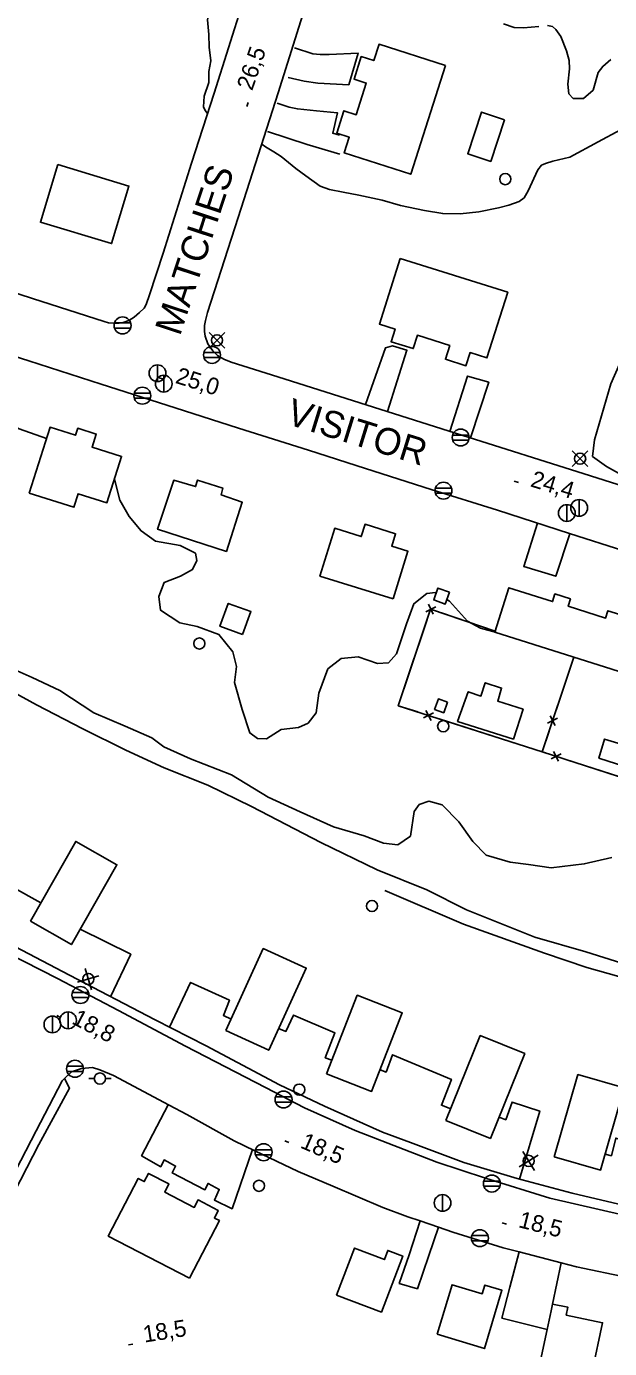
# Model space of a CAD drawing. Extents: x 646142 to 649934, y 5874075 to 5876351.
# Drawn here: x 647279.9 to 647384.4, y 5875071.6 to 5875308.6 of the extents above; entities that cross this region are included whole.
import ezdxf

# ---------------------------------------------------------------- set-up
doc = ezdxf.new("R2010")
doc.units = 0
for name, color, linetype in [('Niveau 1', 7, 'Continuous'), ('Niveau 15', 7, 'Continuous'), ('Niveau 19', 7, 'Continuous'), ('Niveau 2', 7, 'Continuous'), ('Niveau 21', 7, 'Continuous'), ('Niveau 22', 7, 'Continuous'), ('Niveau 3', 7, 'Continuous'), ('Niveau 31', 7, 'Continuous'), ('Niveau 36', 7, 'Continuous'), ('Niveau 37', 7, 'Continuous'), ('Niveau 4', 7, 'Continuous')]:
    doc.layers.add(name, color=color, linetype=linetype)

msp = doc.modelspace()

# ---------------------------------------------------------------- linework, layer by layer
at = {"layer": 'Niveau 1'}
msp.add_lwpolyline([(647277.43, 5875189.34), (647281.7, 5875187.04), (647290, 5875182.69), (647297.72, 5875178.86), (647304.55, 5875175.74), (647312.37, 5875172.61), (647320.2, 5875168.79), (647326.41, 5875165.55), (647332.62, 5875162.36), (647342.69, 5875157.41), (647351.59, 5875153.83), (647358.75, 5875150.29), (647370.94, 5875145.39), (647380.08, 5875142.75), (647386.57, 5875140.69)], dxfattribs=at)
at = {"layer": 'Niveau 19'}
for points in [[(647327.93, 5875304.79), (647331.17, 5875303.75), (647332.48, 5875303.62), (647334.1, 5875303.58), (647339.29, 5875303.85), (647337.64, 5875298.18), (647332.06, 5875298.48), (647329.65, 5875298.84), (647326.78, 5875299.48)], [(647324.81, 5875294.9), (647326.93, 5875294.18), (647328.44, 5875293.86), (647331.87, 5875293.49), (647335.62, 5875293.14), (647334.75, 5875289.48), (647335.95, 5875289.16)], [(647336.05, 5875285.72), (647330.17, 5875287.46), (647323.07, 5875289.82)], [(647344.56, 5875239.6), (647348.04, 5875250.59), (647345.45, 5875251.38), (647344.24, 5875251.02), (647340.62, 5875240.85)], [(647359.45, 5875234.86), (647362.7, 5875244.86), (647358.88, 5875245.96), (647355.75, 5875236.03)], [(647371.46, 5875219.58), (647368.99, 5875211.82), (647374.71, 5875210.08), (647377.21, 5875217.7)], [(647272.44, 5875157.09), (647282.46, 5875151.51)], [(647289.51, 5875146.77), (647298.57, 5875142.3), (647294.97, 5875134.67)], [(647305.49, 5875129.22), (647309.3, 5875137.25), (647316.25, 5875134.05), (647315.18, 5875131.33), (647316.54, 5875130.68)], [(647325.06, 5875128.96), (647326.37, 5875128.46), (647327.71, 5875131.4), (647335.14, 5875128.21), (647333.43, 5875123.73), (647334.58, 5875123.28)], [(647343.23, 5875121.58), (647344.33, 5875121.16), (647345.46, 5875124.27), (647356.02, 5875119.85), (647354.23, 5875115.22), (647355.89, 5875114.59)], [(647320.36, 5875107.29), (647316.72, 5875096.67), (647313.56, 5875098.23), (647314.42, 5875100.15), (647312.43, 5875101.2), (647311.87, 5875100.08), (647306, 5875103.1), (647306.6, 5875104.32), (647304.55, 5875105.42), (647303.95, 5875104.2), (647300.51, 5875106.16), (647305.3, 5875115.31)], [(647364.56, 5875113.09), (647365.77, 5875112.63), (647366.89, 5875115.8), (647371.85, 5875114.18), (647368.2, 5875101.98)], [(647383.55, 5875106.43), (647384.69, 5875106.16), (647385.47, 5875109.33), (647394.66, 5875106.51), (647393.94, 5875103.15), (647395.18, 5875102.88)], [(647350.42, 5875094.48), (647348.48, 5875088.41), (647346.68, 5875083.28), (647349.92, 5875082.33), (647351.98, 5875088.29), (647353.68, 5875093.36)], [(647368.17, 5875088.92), (647366.48, 5875082.64), (647365.08, 5875077.08), (647373.2, 5875075.04)], [(647374.16, 5875079.59), (647375.67, 5875086.96)]]:
    msp.add_lwpolyline(points, dxfattribs=at)
at = {"layer": 'Niveau 2'}
for points in [[(647301.58, 5875325.2), (647303.13, 5875325.08), (647304.61, 5875324.75), (647305.46, 5875324.02), (647307.85, 5875319.94), (647309.22, 5875317.35), (647311.86, 5875315.03), (647312.9, 5875314.75), (647313.31, 5875314.07), (647312.85, 5875312.44), (647312.35, 5875309.84), (647312.58, 5875307.22), (647312.62, 5875304.92), (647312.93, 5875302.46), (647312.59, 5875300.55), (647312.56, 5875298.58), (647311.71, 5875296.13), (647311.62, 5875294.2), (647311.92, 5875293.56), (647312.34, 5875293.04)], [(647371.66, 5875308.65), (647368.95, 5875308.37), (647367.27, 5875308.43), (647365.33, 5875309.1)], [(647379.69, 5875295.73), (647377.85, 5875295.71), (647377.08, 5875296.55), (647376.85, 5875298.29), (647377.2, 5875301.06), (647377.09, 5875302.54), (647376.63, 5875304.27), (647375.64, 5875306.85), (647374.74, 5875308.1), (647374.11, 5875308.61), (647373.23, 5875308.81)], [(647384.57, 5875302.7), (647383.14, 5875301.46), (647382.33, 5875300.35), (647381.43, 5875297.23), (647379.69, 5875295.73)], [(647386.34, 5875290.09), (647382.3, 5875287.95), (647377.22, 5875285.22), (647374.22, 5875284.47), (647372.87, 5875284.05), (647372.18, 5875283.74), (647371.49, 5875282.94), (647369.77, 5875279.16), (647369.04, 5875277.89), (647368.14, 5875277.27), (647366.29, 5875276.59), (647364.46, 5875276.12), (647360.93, 5875275.37), (647357.6, 5875275.03), (647354.47, 5875275.09), (647351.19, 5875275.66), (647346.92, 5875276.56), (647343.64, 5875277.52), (647339.42, 5875278.38), (647336.63, 5875278.91), (647334.18, 5875279.38), (647332.52, 5875280.03), (647329.93, 5875281.87), (647328.16, 5875283.18), (647325.53, 5875285.31), (647324.2, 5875286.13), (647322.71, 5875287.08), (647322.05, 5875287.56)], [(647283.47, 5875234.76), (647278.6, 5875236.51), (647274.73, 5875238.39), (647265.85, 5875242.95), (647259.86, 5875244.67), (647254.34, 5875248.51), (647251.93, 5875251.23), (647246.68, 5875255.27), (647241.61, 5875256.91), (647232.21, 5875259.25), (647228.19, 5875261.29), (647227.09, 5875262.5), (647226.68, 5875263.71), (647227.87, 5875265.1), (647228.22, 5875265.31)], [(647389.08, 5875226.84), (647383.83, 5875229.76), (647381.29, 5875231.56), (647381.63, 5875234.51), (647384.56, 5875244.54), (647387.66, 5875251.62), (647390.8, 5875257.78), (647391.84, 5875261.21), (647394.03, 5875261.79), (647395.44, 5875261.53), (647397.83, 5875257.04), (647398.6, 5875256.01)], [(647353.31, 5875207.07), (647353.17, 5875207.16), (647351.64, 5875206.99), (647349.29, 5875205.15), (647347.98, 5875201.52), (647346.21, 5875196.13), (647344.75, 5875194.55), (647342.75, 5875194.4), (647339.29, 5875195.63), (647336.27, 5875195.31), (647333.87, 5875193.46), (647332.28, 5875189.12), (647331.77, 5875185.58), (647330.34, 5875183.72), (647328.63, 5875182.96), (647325.51, 5875182.58), (647322.91, 5875180.93), (647321.29, 5875180.99), (647319.92, 5875181.99), (647318.53, 5875186.19), (647317.18, 5875191.02), (647317.53, 5875193.86), (647316.87, 5875196.53), (647314.37, 5875199.64), (647310.48, 5875201.06), (647307.37, 5875201.71), (647303.92, 5875203.97), (647303.61, 5875206.46), (647304.57, 5875208.96), (647307.46, 5875210.07), (647309.64, 5875211.27), (647310.4, 5875212.89), (647310.16, 5875214.18), (647307.43, 5875215.55), (647303.03, 5875216.35), (647300.43, 5875218.19), (647298.27, 5875220.77), (647296.6, 5875223.68), (647295.64, 5875227.47)], [(647364.07, 5875199.96), (647361.23, 5875200.74), (647358.92, 5875201.99), (647355.69, 5875205.59), (647355.21, 5875205.89)], [(647278.22, 5875193.09), (647280.93, 5875191.89), (647285.89, 5875189.6), (647291.95, 5875185.6), (647297.55, 5875183.16), (647302.37, 5875181.09), (647304.5, 5875179.48), (647309.26, 5875177.35), (647316.64, 5875174.46), (647323.21, 5875170.46), (647328.94, 5875167.86), (647334.92, 5875165.12), (647340.38, 5875163.52), (647343.85, 5875162.23), (647346.42, 5875161.93), (647348.68, 5875163.48), (647349.34, 5875167.9), (647350.26, 5875169.14), (647351.99, 5875169.72), (647354.36, 5875169.06), (647357.36, 5875166.06), (647359.85, 5875162.49), (647362.22, 5875160.05), (647366.55, 5875158.79), (647369.81, 5875158.39), (647373.9, 5875157.79), (647379.83, 5875158.48), (647384.78, 5875159.63)]]:
    msp.add_lwpolyline(points, dxfattribs=at)
at = {"layer": 'Niveau 21'}
for points in [[(647318.65, 5875312.91), (647313.5, 5875296.68), (647309.47, 5875284.11), (647304.36, 5875268.01), (647301.96, 5875260.5), (647301.32, 5875258.8), (647300.95, 5875258.14), (647300.12, 5875257.33), (647299.2, 5875256.51), (647298.2, 5875255.93), (647297.23, 5875255.54), (647296.47, 5875255.46), (647295.56, 5875255.42), (647294.59, 5875255.51), (647293.79, 5875255.72), (647280.95, 5875259.87), (647268.4, 5875263.92)], [(647392.07, 5875224.57), (647380.96, 5875228.09), (647356.77, 5875235.7), (647342.09, 5875240.39), (647324.94, 5875245.79), (647316.58, 5875248.43), (647315.22, 5875248.97), (647314.09, 5875249.67), (647313.29, 5875250.45), (647312.38, 5875251.75), (647311.91, 5875253.1), (647311.77, 5875253.95), (647311.81, 5875255.01), (647311.95, 5875255.94), (647312.33, 5875257.37), (647317.83, 5875274.38), (647324.99, 5875296.75), (647330.74, 5875315.01)], [(647269.75, 5875252.06), (647280.31, 5875248.67), (647293.25, 5875244.52), (647306.53, 5875240.29)], [(647306.53, 5875240.29), (647317.88, 5875236.63), (647330.39, 5875232.68), (647340.6, 5875229.38), (647352.39, 5875225.59), (647364.25, 5875221.93), (647377.18, 5875217.71), (647386.89, 5875214.65)], [(647158.78, 5875189.64), (647165.19, 5875188.63), (647171.81, 5875187.26), (647180.72, 5875185.09), (647188.7, 5875182.83), (647199.47, 5875179.37), (647210.17, 5875175.45), (647214.02, 5875174.01), (647221.54, 5875170.56), (647230.88, 5875166.26), (647237.58, 5875162.95), (647252, 5875155.29), (647267.38, 5875147.16), (647285.42, 5875137.94), (647296.39, 5875132.22), (647308.36, 5875125.81), (647322.73, 5875118.39), (647329.68, 5875114.76), (647338.75, 5875110.68), (647353.4, 5875105.02), (647362.11, 5875102.16), (647373.66, 5875098.57), (647386.89, 5875095.51)], [(647281.6, 5875110.65), (647286.27, 5875119.63), (647286.71, 5875120.03), (647287.97, 5875121.19), (647289.77, 5875121.82), (647291.72, 5875122.02), (647293.04, 5875121.57), (647295.47, 5875120.55), (647305.43, 5875115.24), (647308.61, 5875113.55), (647317.1, 5875108.86), (647320.81, 5875107.07), (647328.58, 5875103.32), (647334.77, 5875100.7), (647343.76, 5875096.87), (647348.23, 5875095.24), (647350.42, 5875094.48), (647353.68, 5875093.36), (647356.3, 5875092.46), (647365.3, 5875089.66), (647368.17, 5875088.92), (647375.67, 5875086.96), (647378.44, 5875086.24), (647387.58, 5875084.37)], [(647404.42, 5874995.61), (647383.56, 5874999.21), (647359.7, 5875003.67), (647349.49, 5875005.67), (647330.62, 5875009.23), (647326.93, 5875010.02), (647321.05, 5875011.75), (647311.59, 5875015.56), (647297.2, 5875023.14), (647280.31, 5875032.56), (647266.62, 5875040.33), (647257.64, 5875045.21), (647254.67, 5875046.99), (647253.59, 5875048.5), (647252.7, 5875050.38), (647252.15, 5875052.4), (647252.44, 5875054.16), (647253.13, 5875056.53), (647257.52, 5875064.93), (647262.38, 5875074.29), (647269.02, 5875086.82), (647275.09, 5875098.14), (647281.6, 5875110.65)]]:
    msp.add_lwpolyline(points, dxfattribs=at)
at = {"layer": 'Niveau 22'}
for points in [[(647275.39, 5875144.92), (647287.59, 5875138.52), (647302.95, 5875130.51), (647312.08, 5875125.86), (647325.25, 5875118.89), (647333.26, 5875115.04), (647343.65, 5875110.41), (647348.68, 5875108.54), (647358.27, 5875104.97), (647367.79, 5875102.09), (647377.63, 5875099.47), (647386.01, 5875097.49)], [(647257.93, 5875062.33), (647263.3, 5875072.43), (647269.94, 5875084.97), (647276.68, 5875097.62), (647282.12, 5875108.18), (647287.6, 5875118.28), (647286.71, 5875120.03)]]:
    msp.add_lwpolyline(points, dxfattribs=at)
at = {"layer": 'Niveau 3'}
for p, q in [((647319.35, 5875294.28), (647319.61, 5875295.03)), ((647303.67, 5875245.64), (647304.44, 5875245.4)), ((647367.27, 5875227.09), (647368.03, 5875226.85)), ((647285.3, 5875131.32), (647286, 5875130.95)), ((647326.15, 5875108.87), (647326.89, 5875108.55)), ((647365.1, 5875094.13), (647365.88, 5875093.93)), ((647298.17, 5875072.27), (647298.96, 5875072.39))]:
    msp.add_line(p, q, dxfattribs=at)
at = {"layer": 'Niveau 31'}
for points in [[(647354.95, 5875301.64), (647348.74, 5875282.15), (647336.81, 5875285.95), (647337.71, 5875288.77), (647335.47, 5875289.48), (647336.75, 5875293.52), (647338.96, 5875292.81), (647340.76, 5875298.47), (647338.57, 5875299.17), (647339.86, 5875303.23), (647342.12, 5875302.52), (647343.05, 5875305.43), (647354.95, 5875301.64)], [(647365.55, 5875291.92), (647363.08, 5875284.45), (647358.95, 5875285.81), (647361.41, 5875293.28), (647365.55, 5875291.92)], [(647285.52, 5875283.86), (647298.24, 5875280.02), (647295.13, 5875269.7), (647282.4, 5875273.54), (647285.52, 5875283.86)], [(647346.86, 5875267.06), (647366.11, 5875260.98), (647362.39, 5875249.21), (647359.36, 5875250.17), (647358.61, 5875247.8), (647354.94, 5875248.96), (647355.72, 5875251.43), (647349.93, 5875253.26), (647349.17, 5875250.87), (647345.22, 5875252.11), (647345.94, 5875254.38), (647343.13, 5875255.27), (647346.86, 5875267.06)], [(647280.37, 5875224.95), (647284.11, 5875236.78), (647288.67, 5875235.34), (647289.07, 5875236.6), (647292.38, 5875235.55), (647291.64, 5875233.21), (647296.92, 5875231.54), (647294.3, 5875223.23), (647289.15, 5875224.85), (647288.38, 5875222.43), (647280.37, 5875224.95)], [(647315.7, 5875214.52), (647303.38, 5875218.49), (647306.28, 5875227.29), (647310.18, 5875226.13), (647310.52, 5875227.3), (647315.09, 5875225.83), (647314.75, 5875224.69), (647318.56, 5875223.33), (647315.7, 5875214.52), (647315.7, 5875214.52)], [(647345.6, 5875206.04), (647332.47, 5875210.1), (647335.12, 5875218.66), (647339.87, 5875217.19), (647340.54, 5875219.38), (647346.03, 5875217.68), (647345.34, 5875215.43), (647348.23, 5875214.54), (647345.6, 5875206.04)], [(647355.67, 5875207.21), (647354.93, 5875205.09), (647352.87, 5875205.82), (647353.61, 5875207.93), (647355.67, 5875207.21)], [(647391.74, 5875191.19), (647363.8, 5875200.04), (647366.33, 5875208.01), (647374.14, 5875205.53), (647374.57, 5875206.89), (647377.35, 5875206), (647376.94, 5875204.69), (647383.65, 5875202.57), (647384.06, 5875203.87), (647386.96, 5875202.95), (647386.5, 5875201.5), (647394.23, 5875199.05), (647391.74, 5875191.19)], [(647318.61, 5875199.61), (647314.55, 5875201.09), (647316.05, 5875205.2), (647320.11, 5875203.72), (647318.61, 5875199.61)], [(647367.14, 5875180.88), (647357.12, 5875184.03), (647359.03, 5875189.35), (647361.32, 5875188.58), (647362.08, 5875190.96), (647365.02, 5875190.01), (647364.32, 5875187.66), (647368.87, 5875186.23), (647367.14, 5875180.88), (647367.14, 5875180.88)], [(647355.31, 5875187.47), (647354.64, 5875185.6), (647353.01, 5875186.18), (647353.68, 5875188.06), (647355.31, 5875187.47)], [(647387.1, 5875175.97), (647382.45, 5875177.46), (647383.45, 5875180.86), (647388.22, 5875179.4), (647387.1, 5875175.97), (647387.1, 5875175.97)], [(647280.59, 5875148.23), (647288.73, 5875162.52), (647296.09, 5875158.33), (647287.95, 5875144.04), (647280.59, 5875148.23)], [(647315.6, 5875128.62), (647322.31, 5875143.32), (647330.01, 5875139.81), (647323.3, 5875125.1), (647315.6, 5875128.62)], [(647333.64, 5875120.88), (647339.15, 5875134.94), (647347.22, 5875131.77), (647341.71, 5875117.71), (647333.64, 5875120.88)], [(647355.05, 5875112.51), (647361.2, 5875127.71), (647369.17, 5875124.49), (647363.02, 5875109.28), (647355.05, 5875112.51)], [(647374.44, 5875106), (647378.68, 5875120.71), (647386.98, 5875118.32), (647382.74, 5875103.61), (647374.44, 5875106)], [(647309.08, 5875084.21), (647294.54, 5875091.78), (647299.91, 5875102.11), (647301, 5875101.55), (647301.76, 5875103), (647305.4, 5875101.11), (647304.65, 5875099.66), (647309.94, 5875096.91), (647310.63, 5875098.24), (647314.26, 5875096.35), (647313.56, 5875095.01), (647314.46, 5875094.54), (647309.08, 5875084.21)], [(647335.44, 5875081.19), (647338.63, 5875089.61), (647344.01, 5875087.56), (647344.63, 5875089.2), (647347.29, 5875088.19), (647343.48, 5875078.14), (647335.44, 5875081.19)], [(647353.46, 5875074.17), (647356.15, 5875083.05), (647361.54, 5875081.42), (647362.02, 5875082.99), (647365.08, 5875082.06), (647361.92, 5875071.61), (647353.46, 5875074.17)], [(647381.24, 5875067.5), (647372.01, 5875069.46), (647373.2, 5875075.04), (647373.9, 5875078.39), (647374.16, 5875079.59), (647376.89, 5875079.01), (647376.59, 5875077.61), (647383.1, 5875076.23), (647381.24, 5875067.5)]]:
    msp.add_lwpolyline(points, dxfattribs=at)
at = {"layer": 'Niveau 36'}
for p, q in [((647298.55, 5875255.49), (647295.67, 5875255.49)), ((647295.67, 5875254.57), (647298.55, 5875254.57)), ((647315.43, 5875250.95), (647312.61, 5875253.77)), ((647312.61, 5875250.95), (647315.43, 5875253.77)), ((647314.56, 5875250.19), (647311.68, 5875250.19)), ((647311.68, 5875249.27), (647314.56, 5875249.27)), ((647303.37, 5875244.95), (647303.37, 5875247.95)), ((647304.49, 5875243.08), (647304.49, 5875246.08)), ((647302.09, 5875242.89), (647299.21, 5875242.89)), ((647299.21, 5875241.97), (647302.09, 5875241.97)), ((647359.12, 5875235.39), (647356.24, 5875235.39)), ((647356.24, 5875234.47), (647359.12, 5875234.47)), ((647380.48, 5875229.72), (647377.66, 5875232.54)), ((647377.66, 5875229.72), (647380.48, 5875232.54)), ((647356.04, 5875225.86), (647353.16, 5875225.86)), ((647353.16, 5875224.94), (647356.04, 5875224.94)), ((647376.71, 5875219.89), (647376.71, 5875222.89)), ((647378.92, 5875220.81), (647378.92, 5875223.81)), ((647289.05, 5875137.3), (647292.88, 5875138.41)), ((647290.41, 5875139.77), (647291.52, 5875135.94)), ((647291, 5875135.44), (647288.12, 5875135.44)), ((647288.12, 5875134.52), (647291, 5875134.52)), ((647284.54, 5875128.2), (647284.54, 5875131.2)), ((647287.36, 5875128.94), (647287.36, 5875131.94)), ((647290.02, 5875122.22), (647287.14, 5875122.22)), ((647287.14, 5875121.3), (647290.02, 5875121.3)), ((647291.05, 5875120.01), (647292.05, 5875120.01)), ((647295.05, 5875120.01), (647294.05, 5875120.01)), ((647327.39, 5875116.71), (647324.51, 5875116.71)), ((647324.51, 5875115.79), (647327.39, 5875115.79)), ((647323.82, 5875107.26), (647320.94, 5875107.26)), ((647368.82, 5875106.95), (647370.89, 5875103.55)), ((647320.94, 5875106.34), (647323.82, 5875106.34)), ((647368.15, 5875104.21), (647371.56, 5875106.29)), ((647364.71, 5875101.63), (647361.83, 5875101.63)), ((647361.83, 5875100.71), (647364.71, 5875100.71)), ((647354.45, 5875096.2), (647354.45, 5875099.2)), ((647362.57, 5875091.85), (647359.69, 5875091.85)), ((647359.69, 5875090.93), (647362.57, 5875090.93))]:
    msp.add_line(p, q, dxfattribs=at)
for centre, radius in [((647365.67, 5875281.27), 1), ((647297.11, 5875255.04), 1.52), ((647314.02, 5875252.37), 1), ((647313.13, 5875249.74), 1.52), ((647303.36, 5875246.46), 1.5), ((647304.48, 5875244.59), 1.5), ((647300.65, 5875242.44), 1.52), ((647357.68, 5875234.94), 1.52), ((647379.08, 5875231.14), 1), ((647354.6, 5875225.41), 1.52), ((647376.7, 5875221.4), 1.5), ((647378.91, 5875222.32), 1.5), ((647310.86, 5875198.01), 1), ((647354.55, 5875183.18), 1), ((647341.8, 5875150.94), 1), ((647290.97, 5875137.85), 1), ((647289.56, 5875134.99), 1.52), ((647284.53, 5875129.71), 1.5), ((647287.35, 5875130.45), 1.5), ((647288.58, 5875121.77), 1.52), ((647293.04, 5875120.01), 1), ((647328.75, 5875118.03), 1), ((647325.95, 5875116.26), 1.52), ((647322.38, 5875106.81), 1.52), ((647369.86, 5875105.25), 1), ((647363.27, 5875101.18), 1.52), ((647321.54, 5875100.78), 1), ((647354.44, 5875097.71), 1.5), ((647361.13, 5875091.4), 1.52)]:
    msp.add_circle(centre, radius, dxfattribs=at)
at = {"layer": 'Niveau 37'}
for points in [[(647363.7, 5875200.29), (647352.27, 5875204.17), (647346.5, 5875186.86), (647372.28, 5875178.58), (647397.61, 5875170.4), (647419.61, 5875163.36), (647429.85, 5875160.07), (647447.92, 5875154.26), (647456.12, 5875178.88), (647448.38, 5875181.29)], [(647363.7, 5875200.29), (647352.27, 5875204.17), (647346.5, 5875186.86), (647372.28, 5875178.58), (647397.61, 5875170.4), (647419.61, 5875163.36), (647429.85, 5875160.07), (647447.92, 5875154.26), (647456.12, 5875178.88), (647448.38, 5875181.29)], [(647363.7, 5875200.29), (647352.27, 5875204.17), (647346.5, 5875186.86), (647372.28, 5875178.58), (647397.61, 5875170.4), (647419.61, 5875163.36), (647429.85, 5875160.07), (647447.92, 5875154.26), (647456.12, 5875178.88), (647448.38, 5875181.29)], [(647353.23, 5875204.59), (647351.44, 5875203.7)], [(647351.89, 5875205.04), (647352.78, 5875203.25)], [(647351.66, 5875202.33), (647348.5, 5875192.85)], [(647363.7, 5875200.29), (647354.23, 5875203.5)], [(647377.97, 5875195.55), (647372.28, 5875178.58)], [(647377.97, 5875195.55), (647372.28, 5875178.58)], [(647377.97, 5875195.55), (647372.28, 5875178.58)], [(647377.97, 5875195.55), (647374.79, 5875186.07)], [(647348.5, 5875192.85), (647346.5, 5875186.86), (647350.02, 5875185.73)], [(647351.03, 5875184.66), (647352.81, 5875185.58)], [(647352.38, 5875184.23), (647351.46, 5875186.01)], [(647373.71, 5875185.07), (647374.6, 5875183.28)], [(647353.82, 5875184.51), (647363.35, 5875181.45)], [(647373.26, 5875183.73), (647375.05, 5875184.62)], [(647363.35, 5875181.45), (647372.28, 5875178.58), (647372.87, 5875178.39)], [(647373.52, 5875182.28), (647372.28, 5875178.58)], [(647373.88, 5875177.32), (647375.66, 5875178.23)], [(647375.23, 5875176.89), (647374.31, 5875178.67)], [(647376.67, 5875177.16), (647386.19, 5875174.09)]]:
    msp.add_lwpolyline(points, dxfattribs=at)
at = {"layer": 'Niveau 4'}
msp.add_lwpolyline([(647344.11, 5875153.74), (647358.18, 5875147.7), (647372.69, 5875142.48), (647380.3, 5875139.93), (647390.26, 5875137.09), (647406.38, 5875133.24), (647419.68, 5875130.88), (647430.34, 5875129.76), (647435.92, 5875129.61), (647437.94, 5875129.72)], dxfattribs=at)

# ---------------------------------------------------------------- texts
at = {"layer": 'Niveau 15'}
for s, rotation, p in [('MATCHES', 71.837, (647307.38, 5875252.99)), ('VISITOR', 342.7611, (647326.21, 5875237.44))]:
    msp.add_text(s, height=4.8, rotation=rotation, dxfattribs=at).set_placement(p)
at = {"layer": 'Niveau 3'}
for s, rotation, p in [('26,5 ', 71.0929, (647320.32, 5875296.99)), ('25,0 ', 342.6818, (647306.41, 5875244.75)), ('24,4 ', 342.9264, (647370.01, 5875226.21)), ('18,8 ', 332.4248, (647287.83, 5875129.95)), ('18,5 ', 336.4693, (647328.78, 5875107.68)), ('18,5 ', 345.8492, (647367.88, 5875093.39)), ('18,5 ', 8.941, (647301.02, 5875072.67))]:
    msp.add_text(s, height=3, rotation=rotation, dxfattribs=at).set_placement(p)

doc.saveas('drawing.dxf')
